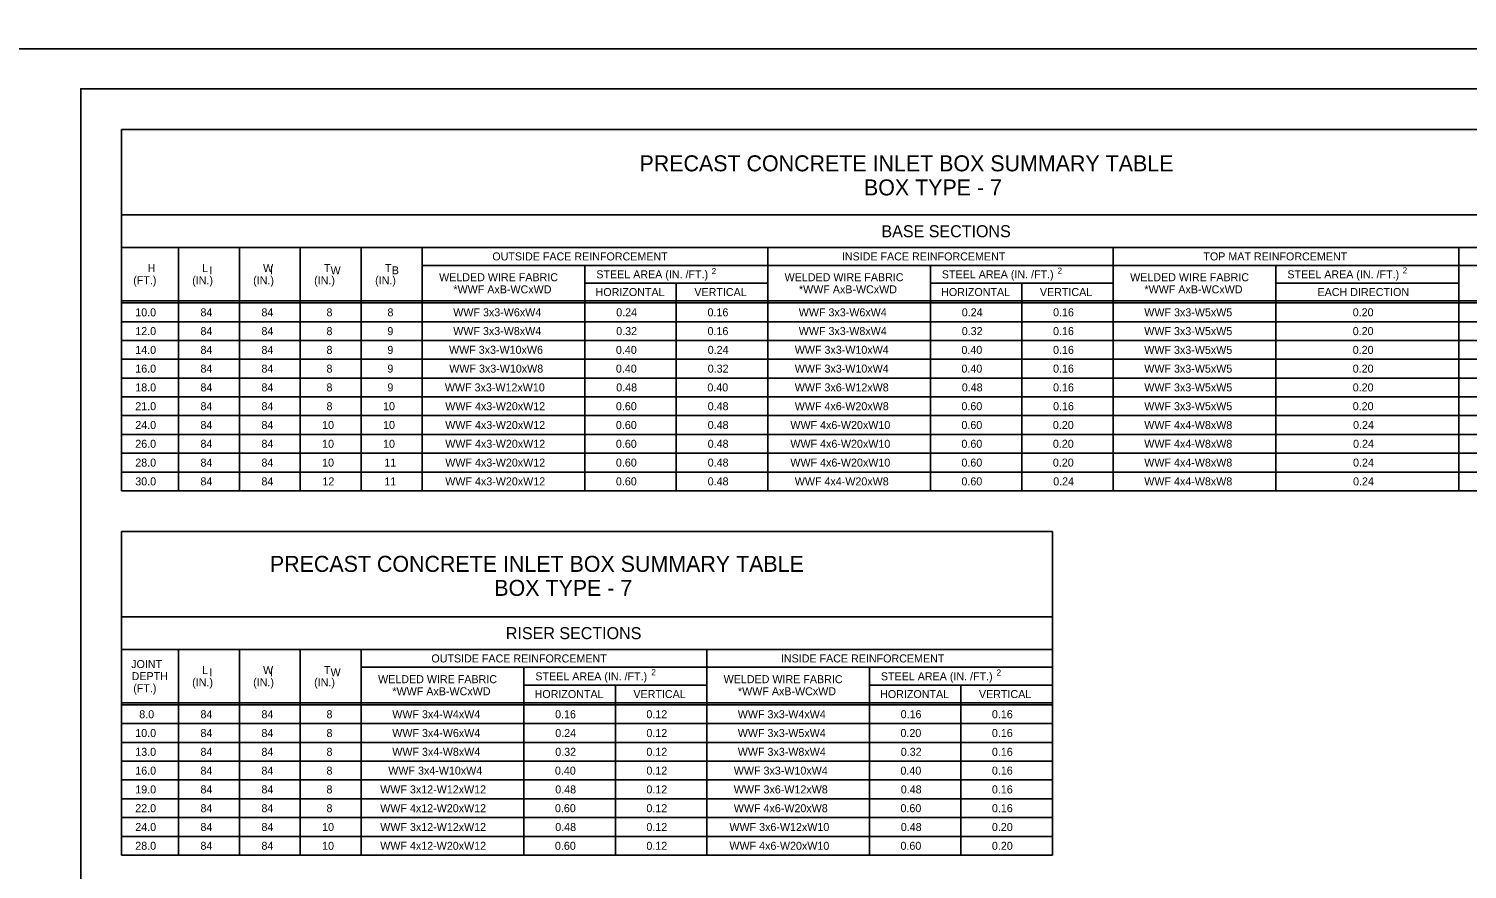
# Model space of a CAD drawing. Extents: x -6420 to 49575, y -4552 to 11624.
# Drawn here: x -838 to 931, y -1077 to -44 of the extents above; entities that cross this region are included whole.
import ezdxf

# ---------------------------------------------------------------- set-up
doc = ezdxf.new("R2010")
doc.units = 0
doc.layers.add('1', color=7, linetype='Continuous')
doc.layers.add('PLT-BNDY', color=7, linetype='Continuous')

msp = doc.modelspace()

# ---------------------------------------------------------------- linework, layer by layer
at = {"layer": '1'}
for p, q in [((-724, -168.2), (-724, -612.3)), ((1346, -168.2), (-724, -168.2)), ((1346, -273.2), (-724, -273.2)), ((1346, -313.2), (-724, -313.2)), ((-654, -612.3), (-654, -313.2)), ((-579, -313.2), (-579, -612.3)), ((-504, -313.2), (-504, -612.3)), ((-429, -313.2), (-429, -612.3)), ((-354, -313.2), (-354, -612.3)), ((71, -313.2), (71, -612.3)), ((496, -313.2), (496, -612.3)), ((921, -313.2), (921, -612.3)), ((-354, -335.2), (71, -335.2)), ((-154, -335.2), (-154, -612.3)), ((71, -335.2), (1346, -335.2)), ((271, -335.2), (271, -612.3)), ((696, -335.2), (696, -612.3)), ((-154, -357.2), (71, -357.2)), ((-41.5, -357.2), (-41.5, -612.3)), ((271, -357.2), (496, -357.2)), ((383.5, -357.2), (383.5, -612.3)), ((696, -357.2), (921, -357.2)), ((-724, -378.8), (1346, -378.8)), ((-724, -381.3), (1346, -381.3)), ((-724, -404.4), (1346, -404.4)), ((-724, -427.5), (1346, -427.5)), ((-724, -450.6), (1346, -450.6)), ((-724, -473.7), (1346, -473.7)), ((-724, -496.8), (1346, -496.8)), ((-724, -519.9), (1346, -519.9)), ((-724, -543), (1346, -543)), ((-724, -566.1), (1346, -566.1)), ((-724, -589.2), (1346, -589.2)), ((-724, -612.3), (1346, -612.3)), ((-724, -662.3), (-724, -1060.1)), ((421, -662.3), (-724, -662.3)), ((421, -662.3), (421, -1060.1)), ((421, -767.2), (-724, -767.2)), ((421, -807.2), (-724, -807.2)), ((-654, -1060.1), (-654, -807.2)), ((-579, -807.2), (-579, -1060.1)), ((-504, -807.2), (-504, -1060.1)), ((-429, -807.2), (-429, -1060.1)), ((-4, -807.2), (-4, -1060.1)), ((-429, -829.2), (-4, -829.2)), ((-229, -829.2), (-229, -1060.1)), ((-4, -829.2), (421, -829.2)), ((196, -829.2), (196, -1060.1)), ((-229, -851.2), (-4, -851.2)), ((-116.5, -851.2), (-116.5, -1060.1)), ((196, -851.2), (421, -851.2)), ((308.5, -851.2), (308.5, -1060.1)), ((-724, -872.9), (421, -872.9)), ((-724, -875.3), (421, -875.3)), ((-724, -898.4), (421, -898.4)), ((-724, -921.5), (421, -921.5)), ((-724, -944.6), (421, -944.6)), ((-724, -967.7), (421, -967.7)), ((-724, -990.8), (421, -990.8)), ((-724, -1013.9), (421, -1013.9)), ((-724, -1037), (421, -1037)), ((-724, -1060.1), (421, -1060.1))]:
    msp.add_line(p, q, dxfattribs=at)
msp.add_lwpolyline([(1804.7, -1968.6), (1804.7, -118.2), (-774, -118.2), (-774, -1968.6), (1804.7, -1968.6), (1804.7, -1882.1), (1148.5, -1882.1), (1148.5, -1669.9), (1804.7, -1669.9), (1804.7, -1574.9), (1148.5, -1574.9), (1148.5, -1968.6), (1407.1, -1968.6), (1407.1, -1882.1), (1407.1, -1968.6), (1659.7, -1968.6), (1659.7, -1882.1), (1659.7, -1922.6), (1804.7, -1922.6)], dxfattribs=at)
at = {"layer": 'PLT-BNDY'}
for points in [[(-902, 1879.8), (1857.2, 1879.8), (1857.2, -69), (-902, -69)], [(-902, -69), (1857.2, -69), (1857.2, -2017.8), (-902, -2017.8)]]:
    msp.add_lwpolyline(points, close=True, dxfattribs=at)

# ---------------------------------------------------------------- texts
at = {"layer": '1'}
for s, height, p in [('PRECAST CONCRETE INLET BOX SUMMARY TABLE', 19.685, (-86.8, -219.6)), ('BOX TYPE - 7', 19.685, (189.3, -249.2)), ('BASE SECTIONS', 14.764, (210.8, -300.6)), ('H', 9.84, (-691.8, -343.5)), ('L ', 9.84, (-624.8, -343.5)), ('W ', 9.84, (-549.8, -343.5)), ('T ', 9.84, (-474.8, -343.5)), ('T ', 9.84, (-399.8, -343.5)), ('OUTSIDE FACE REINFORCEMENT', 9.843, (-267.8, -329.1)), ('INSIDE FACE REINFORCEMENT', 9.843, (162.1, -329.1)), ('TOP MAT REINFORCEMENT', 9.843, (606.8, -329.1)), ('(FT.)', 9.84, (-709.5, -358.4)), ('(IN.)', 9.84, (-637, -358.4)), ('I', 9.84, (-615.7, -346.1)), ('(IN.)', 9.84, (-562, -358.4)), ('I', 9.84, (-541.4, -346)), ('(IN.)', 9.84, (-487, -358.4)), ('W', 9.84, (-466.8, -346.2)), ('(IN.)', 9.84, (-412, -358.4)), ('B', 9.84, (-391.5, -346.2)), ('WELDED WIRE FABRIC', 9.843, (-333.3, -354.7)), ('STEEL AREA (IN. /FT.)', 9.843, (-139.9, -351.1)), ('2', 7.5, (1.9, -345.9)), ('WELDED WIRE FABRIC', 9.843, (91.7, -354.7)), ('STEEL AREA (IN. /FT.)', 9.843, (285.1, -351.1)), ('2', 7.5, (427.4, -345.4)), ('WELDED WIRE FABRIC', 9.843, (516.7, -354.7)), ('STEEL AREA (IN. /FT.)', 9.843, (710.1, -351.1)), ('2', 7.5, (851.9, -345)), ('*WWF AxB-WCxWD', 9.843, (-315.7, -369.6)), ('HORIZONTAL', 9.84, (-140.8, -372.9)), ('VERTICAL', 9.84, (-19.3, -372.9)), ('*WWF AxB-WCxWD', 9.843, (109.3, -369.6)), ('HORIZONTAL', 9.84, (284.2, -372.9)), ('VERTICAL', 9.84, (405.7, -372.9)), ('*WWF AxB-WCxWD', 9.843, (534.3, -369.6)), ('EACH DIRECTION', 9.843, (747.2, -372.9)), ('10.0', 9.84, (-707, -397.8)), ('84', 9.84, (-626.8, -397.8)), ('84', 9.84, (-551.8, -397.8)), ('8', 9.84, (-471.8, -397.8)), ('8', 9.84, (-396.8, -397.8)), ('WWF 3x3-W6xW4', 9.843, (-315.9, -397.8)), ('0.24', 9.84, (-115.4, -397.8)), ('0.16', 9.84, (-3.1, -397.8)), ('WWF 3x3-W6xW4', 9.843, (109.1, -397.8)), ('0.24', 9.84, (309.6, -397.8)), ('0.16', 9.84, (421.9, -397.8)), ('WWF 3x3-W5xW5', 9.843, (534.1, -397.8)), ('0.20', 9.84, (790.5, -397.8)), ('12.0', 9.84, (-707, -420.9)), ('84', 9.84, (-626.8, -420.9)), ('84', 9.84, (-551.8, -420.9)), ('8', 9.84, (-471.8, -420.9)), ('9', 9.84, (-396.9, -420.9)), ('WWF 3x3-W8xW4', 9.843, (-315.9, -420.8)), ('0.32', 9.84, (-115.4, -420.9)), ('0.16', 9.84, (-3.1, -420.9)), ('WWF 3x3-W8xW4', 9.843, (109.1, -420.8)), ('0.32', 9.84, (309.6, -420.9)), ('0.16', 9.84, (421.9, -420.9)), ('WWF 3x3-W5xW5', 9.843, (534.1, -420.9)), ('0.20', 9.84, (790.5, -420.9)), ('14.0', 9.84, (-707, -444)), ('84', 9.84, (-626.8, -444)), ('84', 9.84, (-551.8, -444)), ('8', 9.84, (-471.8, -444)), ('9', 9.84, (-396.9, -444)), ('WWF 3x3-W10xW6', 9.843, (-321.1, -443.9)), ('0.40', 9.84, (-115.8, -444)), ('0.24', 9.84, (-2.9, -444)), ('WWF 3x3-W10xW4', 9.843, (104.2, -443.9)), ('0.40', 9.84, (309.2, -444)), ('0.16', 9.84, (421.9, -444)), ('WWF 3x3-W5xW5', 9.843, (534.1, -444)), ('0.20', 9.84, (790.5, -444)), ('16.0', 9.84, (-707, -467)), ('84', 9.84, (-626.8, -467)), ('84', 9.84, (-551.8, -467)), ('8', 9.84, (-471.8, -467)), ('9', 9.84, (-396.9, -467)), ('WWF 3x3-W10xW8', 9.843, (-320.8, -467)), ('0.40', 9.84, (-115.8, -467)), ('0.32', 9.84, (-2.9, -467)), ('WWF 3x3-W10xW4', 9.843, (104.2, -467)), ('0.40', 9.84, (309.2, -467)), ('0.16', 9.84, (421.9, -467)), ('WWF 3x3-W5xW5', 9.843, (534.1, -467)), ('0.20', 9.84, (790.5, -467)), ('18.0', 9.84, (-707, -490.1)), ('84', 9.84, (-626.8, -490.1)), ('84', 9.84, (-551.8, -490.1)), ('8', 9.84, (-471.8, -490.1)), ('9', 9.84, (-396.9, -490.1)), ('WWF 3x3-W12xW10', 9.843, (-326.2, -490.1)), ('0.48', 9.84, (-115.4, -490.1)), ('0.40', 9.84, (-3.3, -490.1)), ('WWF 3x6-W12xW8', 9.843, (104.2, -490.1)), ('0.48', 9.84, (309.6, -490.1)), ('0.16', 9.84, (421.9, -490.1)), ('WWF 3x3-W5xW5', 9.843, (534.1, -490.1)), ('0.20', 9.84, (790.5, -490.1)), ('21.0', 9.84, (-707, -513.2)), ('84', 9.84, (-626.8, -513.2)), ('84', 9.84, (-551.8, -513.2)), ('8', 9.84, (-471.8, -513.2)), ('10', 9.84, (-402.2, -513.2)), ('WWF 4x3-W20xW12', 9.843, (-325.7, -513.2)), ('0.60', 9.84, (-115.8, -513.2)), ('0.48', 9.84, (-2.9, -513.2)), ('WWF 4x6-W20xW8', 9.843, (104.2, -513.2)), ('0.60', 9.84, (309.2, -513.2)), ('0.16', 9.84, (421.9, -513.2)), ('WWF 3x3-W5xW5', 9.843, (534.1, -513.2)), ('0.20', 9.84, (790.5, -513.2)), ('24.0', 9.84, (-707, -536.3)), ('84', 9.84, (-626.8, -536.3)), ('84', 9.84, (-551.8, -536.3)), ('10', 9.84, (-477.2, -536.3)), ('10', 9.84, (-402.2, -536.3)), ('WWF 4x3-W20xW12', 9.843, (-325.7, -536.3)), ('0.60', 9.84, (-115.8, -536.3)), ('0.48', 9.84, (-2.9, -536.3)), ('WWF 4x6-W20xW10', 9.843, (98.8, -536.3)), ('0.60', 9.84, (309.2, -536.3)), ('0.20', 9.84, (421.7, -536.3)), ('WWF 4x4-W8xW8', 9.843, (534.1, -536.3)), ('0.24', 9.84, (790.9, -536.3)), ('26.0', 9.84, (-707, -559.4)), ('84', 9.84, (-626.8, -559.4)), ('84', 9.84, (-551.8, -559.4)), ('10', 9.84, (-477.2, -559.4)), ('10', 9.84, (-402.2, -559.4)), ('WWF 4x3-W20xW12', 9.843, (-325.7, -559.4)), ('0.60', 9.84, (-115.8, -559.4)), ('0.48', 9.84, (-2.9, -559.4)), ('WWF 4x6-W20xW10', 9.843, (98.8, -559.4)), ('0.60', 9.84, (309.2, -559.4)), ('0.20', 9.84, (421.7, -559.4)), ('WWF 4x4-W8xW8', 9.843, (534.1, -559.4)), ('0.24', 9.84, (790.9, -559.4)), ('28.0', 9.84, (-707, -582.5)), ('84', 9.84, (-626.8, -582.5)), ('84', 9.84, (-551.8, -582.5)), ('10', 9.84, (-477.2, -582.5)), ('11', 9.84, (-400.6, -582.5)), ('WWF 4x3-W20xW12', 9.843, (-325.7, -582.5)), ('0.60', 9.84, (-115.8, -582.5)), ('0.48', 9.84, (-2.9, -582.5)), ('WWF 4x6-W20xW10', 9.843, (98.8, -582.5)), ('0.60', 9.84, (309.2, -582.5)), ('0.20', 9.84, (421.7, -582.5)), ('WWF 4x4-W8xW8', 9.843, (534.1, -582.5)), ('0.24', 9.84, (790.9, -582.5)), ('30.0', 9.84, (-707, -605.6)), ('84', 9.84, (-626.8, -605.6)), ('84', 9.84, (-551.8, -605.6)), ('12', 9.84, (-476.8, -605.6)), ('11', 9.84, (-400.6, -605.6)), ('WWF 4x3-W20xW12', 9.843, (-325.7, -605.6)), ('0.60', 9.84, (-115.8, -605.6)), ('0.48', 9.84, (-2.9, -605.6)), ('WWF 4x4-W20xW8', 9.843, (104.2, -605.6)), ('0.60', 9.84, (309.2, -605.6)), ('0.24', 9.84, (422.1, -605.6)), ('WWF 4x4-W8xW8', 9.843, (534.1, -605.6)), ('0.24', 9.84, (790.9, -605.6)), ('PRECAST CONCRETE INLET BOX SUMMARY TABLE', 19.685, (-541.4, -711.9)), ('BOX TYPE - 7', 19.685, (-265.4, -741.4)), ('RISER SECTIONS', 14.764, (-251.2, -794.6)), ('OUTSIDE FACE REINFORCEMENT', 9.843, (-342.8, -823.2)), ('INSIDE FACE REINFORCEMENT', 9.843, (87.1, -823.2)), ('JOINT', 9.84, (-712, -830.1)), ('L ', 9.84, (-624.8, -837.5)), ('I', 9.84, (-615.7, -840.1)), ('W ', 9.84, (-549.8, -837.5)), ('I', 9.84, (-541.4, -840.1)), ('T ', 9.84, (-474.8, -837.5)), ('W', 9.84, (-466.8, -840.2)), ('2', 7.5, (-72.2, -838.9)), ('DEPTH', 9.84, (-711.5, -845)), ('(IN.)', 9.84, (-637, -852.4)), ('(IN.)', 9.84, (-562, -852.4)), ('(IN.)', 9.84, (-487, -852.4)), ('WELDED WIRE FABRIC', 9.843, (-408.3, -848.7)), ('STEEL AREA (IN. /FT.)', 9.843, (-214.9, -845.2)), ('WELDED WIRE FABRIC', 9.843, (16.7, -848.7)), ('STEEL AREA (IN. /FT.)', 9.843, (210.1, -845.2)), ('2', 7.5, (352.4, -839.4)), ('(FT.)', 9.84, (-709.5, -859.8)), ('*WWF AxB-WCxWD', 9.843, (-390.7, -863.6)), ('HORIZONTAL', 9.84, (-215.8, -867)), ('VERTICAL', 9.84, (-94.3, -867)), ('*WWF AxB-WCxWD', 9.843, (34.3, -863.6)), ('HORIZONTAL', 9.84, (209.2, -867)), ('VERTICAL', 9.84, (330.7, -867)), ('8.0', 9.84, (-702.1, -891.8)), ('84', 9.84, (-626.8, -891.8)), ('84', 9.84, (-551.8, -891.8)), ('8', 9.84, (-471.8, -891.8)), ('WWF 3x4-W4xW4', 9.843, (-390.9, -891.8)), ('0.16', 9.84, (-190.6, -891.8)), ('0.12', 9.84, (-78.3, -891.8)), ('WWF 3x3-W4xW4', 9.843, (34.1, -891.8)), ('0.16', 9.84, (234.4, -891.8)), ('0.16', 9.84, (346.7, -891.8)), ('10.0', 9.84, (-707, -914.9)), ('84', 9.84, (-626.8, -914.9)), ('84', 9.84, (-551.8, -914.9)), ('8', 9.84, (-471.8, -914.9)), ('WWF 3x4-W6xW4', 9.843, (-390.9, -914.9)), ('0.24', 9.84, (-190.4, -914.9)), ('0.12', 9.84, (-78.3, -914.9)), ('WWF 3x3-W5xW4', 9.843, (34.1, -914.9)), ('0.20', 9.84, (234.2, -914.9)), ('0.16', 9.84, (346.7, -914.9)), ('13.0', 9.84, (-707, -938)), ('84', 9.84, (-626.8, -938)), ('84', 9.84, (-551.8, -938)), ('8', 9.84, (-471.8, -938)), ('WWF 3x4-W8xW4', 9.843, (-390.9, -938)), ('0.32', 9.84, (-190.4, -938)), ('0.12', 9.84, (-78.3, -938)), ('WWF 3x3-W8xW4', 9.843, (34.1, -938)), ('0.32', 9.84, (234.6, -938)), ('0.16', 9.84, (346.7, -938)), ('16.0', 9.84, (-707, -961.1)), ('84', 9.84, (-626.8, -961.1)), ('84', 9.84, (-551.8, -961.1)), ('8', 9.84, (-471.8, -961.1)), ('WWF 3x4-W10xW4', 9.843, (-395.8, -961.1)), ('0.40', 9.84, (-190.8, -961.1)), ('0.12', 9.84, (-78.3, -961.1)), ('WWF 3x3-W10xW4', 9.843, (29.2, -961.1)), ('0.40', 9.84, (234.2, -961.1)), ('0.16', 9.84, (346.7, -961.1)), ('19.0', 9.84, (-707, -984.2)), ('84', 9.84, (-626.8, -984.2)), ('84', 9.84, (-551.8, -984.2)), ('8', 9.84, (-471.8, -984.2)), ('WWF 3x12-W12xW12', 9.843, (-405.7, -984.2)), ('0.48', 9.84, (-190.4, -984.2)), ('0.12', 9.84, (-78.3, -984.2)), ('WWF 3x6-W12xW8', 9.843, (29.2, -984.2)), ('0.48', 9.84, (234.6, -984.2)), ('0.16', 9.84, (346.7, -984.2)), ('22.0', 9.84, (-707, -1007.3)), ('84', 9.84, (-626.8, -1007.3)), ('84', 9.84, (-551.8, -1007.3)), ('8', 9.84, (-471.8, -1007.3)), ('WWF 4x12-W20xW12', 9.843, (-405.7, -1007.3)), ('0.60', 9.84, (-190.8, -1007.3)), ('0.12', 9.84, (-78.3, -1007.3)), ('WWF 4x6-W20xW8', 9.843, (29.2, -1007.3)), ('0.60', 9.84, (234.2, -1007.3)), ('0.16', 9.84, (346.7, -1007.3)), ('24.0', 9.84, (-707, -1030.4)), ('84', 9.84, (-626.8, -1030.4)), ('84', 9.84, (-551.8, -1030.4)), ('10', 9.84, (-477.2, -1030.4)), ('WWF 3x12-W12xW12', 9.843, (-405.7, -1030.4)), ('0.48', 9.84, (-190.4, -1030.4)), ('0.12', 9.84, (-78.3, -1030.4)), ('WWF 3x6-W12xW10', 9.843, (23.8, -1030.4)), ('0.48', 9.84, (234.6, -1030.4)), ('0.20', 9.84, (346.7, -1030.4)), ('28.0', 9.84, (-707, -1053.5)), ('84', 9.84, (-626.8, -1053.5)), ('84', 9.84, (-551.8, -1053.5)), ('10', 9.84, (-477.2, -1053.5)), ('WWF 4x12-W20xW12', 9.843, (-405.7, -1053.5)), ('0.60', 9.84, (-190.8, -1053.5)), ('0.12', 9.84, (-78.3, -1053.5)), ('WWF 4x6-W20xW10', 9.843, (23.8, -1053.5)), ('0.60', 9.84, (234.2, -1053.5)), ('0.20', 9.84, (346.7, -1053.5))]:
    msp.add_text(s, height=height, dxfattribs=at).set_placement(p)

doc.saveas('drawing.dxf')
